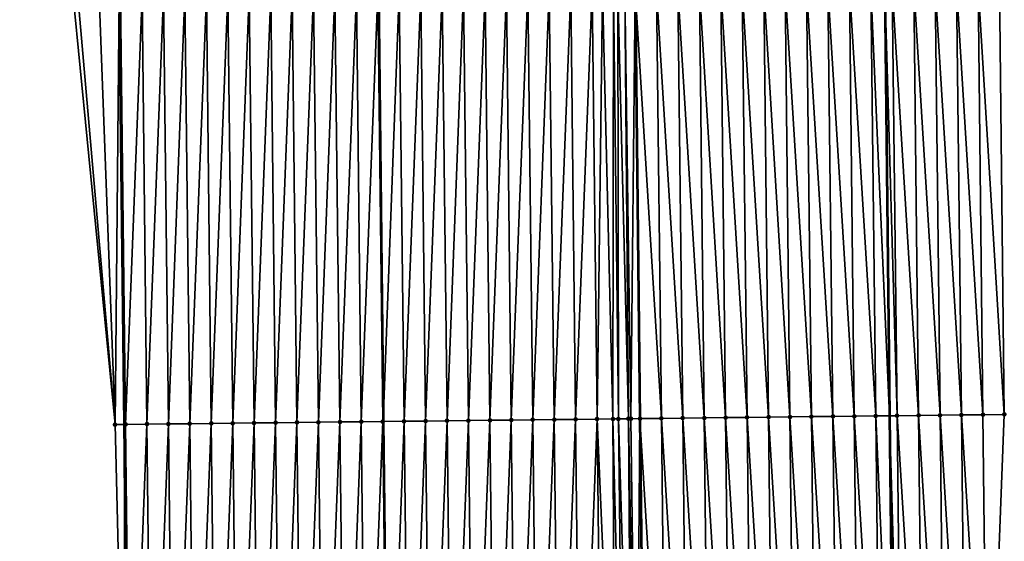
# Model space of a CAD drawing. Header units: feet. Extents: x 2007189 to 2022806, y 818621 to 837694.
# Tile 422 of 656: x 2011350 to 2011396, y 829102 to 829126. Entities that reach past the tile are written whole.
import ezdxf

# ---------------------------------------------------------------- set-up
doc = ezdxf.new("R2010")
doc.units = ezdxf.units.FT
doc.header["$MEASUREMENT"] = 0
for name, color, linetype, lineweight in [('EP_Travel Lane', 172, 'Continuous', 53), ('Road Shots', 141, 'Continuous', 100), ('Road X-Section', 40, 'Continuous', 13), ('STRIPING', 60, 'Continuous', 53)]:
    doc.layers.add(name, color=color, linetype=linetype, lineweight=lineweight)
doc.layers.add('I-77-MM17-21_SB-Surface-Border', color=7, linetype='Continuous')
doc.layers.add('I-77-MM17-21_SB-Surface-TIN', color=7, linetype='Continuous')

msp = doc.modelspace()

# ---------------------------------------------------------------- linework, layer by layer
at = {"layer": 'EP_Travel Lane'}
for points in [[(2011385.86308872, 829507.3101965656, 319.9160782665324), (2011386.033807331, 829487.3112186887, 319.8054262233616), (2011386.204525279, 829467.3123183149, 319.6819733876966), (2011386.375243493, 829447.3133869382, 319.5636536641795), (2011386.596059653, 829427.3327531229, 319.4344477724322), (2011386.823191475, 829407.3343709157, 319.3194434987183), (2011387.050322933, 829387.3360208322, 319.1988913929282), (2011387.277454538, 829367.3376577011, 319.0805946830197), (2011387.504585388, 829347.339361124, 318.9508597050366), (2011387.731716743, 829327.3410201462, 318.8287411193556), (2011387.958849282, 829307.3425748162, 318.7245848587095), (2011388.185980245, 829287.3442682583, 318.5965559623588), (2011388.413111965, 829267.3458950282, 318.4799965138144), (2011388.640244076, 829247.3474874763, 318.3693413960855), (2011388.866874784, 829227.3558490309, 318.2574509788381), (2011389.093531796, 829207.3574781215, 318.1399491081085), (2011389.320189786, 829187.359020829, 318.0367178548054), (2011389.54684707, 829167.360625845, 317.9232186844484), (2011389.773503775, 829147.3622819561, 317.8012910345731), (2011390.000159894, 829127.3639897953, 317.6708094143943), (2011390.22681721, 829107.3655919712, 317.5577578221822), (2011390.453472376, 829087.367383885, 317.4134179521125), (2011390.680128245, 829067.3691138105, 317.2793139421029)], [(2011350.010525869, 829506.9701998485, 319.6443639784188), (2011350.212806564, 829486.9716988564, 319.5046445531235), (2011350.415088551, 829466.9730701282, 319.3860227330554), (2011350.617370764, 829446.9744190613, 319.2710504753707), (2011350.844439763, 829426.9466861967, 319.173616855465), (2011351.073898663, 829406.9483866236, 319.0487097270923), (2011351.303358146, 829386.95003626, 318.9325754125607), (2011351.532819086, 829366.9515588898, 318.8382720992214), (2011351.762279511, 829346.9531262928, 318.7362488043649), (2011351.991736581, 829326.9549862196, 318.5839387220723), (2011352.221193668, 829306.956844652, 318.431868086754), (2011352.450653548, 829286.9584596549, 318.3216740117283), (2011352.680112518, 829266.9601539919, 318.1978322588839), (2011352.909572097, 829246.961795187, 318.0831324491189), (2011353.139628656, 829226.952585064, 317.9835181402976), (2011353.369623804, 829206.9541746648, 317.8788247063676), (2011353.599617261, 829186.9559112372, 317.7498529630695), (2011353.829610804, 829166.9576403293, 317.6220984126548), (2011354.059604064, 829146.9593940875, 317.4902748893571), (2011354.289599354, 829126.9609712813, 317.3876110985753), (2011354.519593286, 829106.9626666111, 317.2654597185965), (2011354.749587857, 829086.9643063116, 317.1524679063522), (2011354.979581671, 829066.9660118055, 317.0286059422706)]]:
    msp.add_polyline3d(points, dxfattribs=at)
at = {"layer": 'I-77-MM17-21_SB-Surface-Border', "color": 3, "linetype": 'Continuous', "lineweight": -3}
for points in [[(2011390.258485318, 829507.3529218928, 319.7774267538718), (2011391.449008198, 829487.3640178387, 319.6080889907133), (2011391.63957944, 829467.3652740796, 319.4900022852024), (2011392.830102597, 829447.3763409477, 319.3254601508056), (2011393.043861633, 829427.4040267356, 319.198285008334), (2011393.260665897, 829407.4054809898, 319.0921575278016), (2011392.477531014, 829387.3959016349, 319.0192415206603), (2011392.694334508, 829367.3974268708, 318.9008873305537), (2011392.9111378, 829347.3989708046, 318.7793318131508), (2011393.127941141, 829327.4005102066, 318.6585254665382), (2011393.344744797, 829307.4020204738, 318.5427462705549), (2011393.561547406, 829287.4036274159, 318.410336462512), (2011393.778350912, 829267.4051515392, 318.2921736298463), (2011392.995216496, 829247.3955291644, 318.2266741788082), (2011394.220631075, 829227.4176077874, 318.0792442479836), (2011394.447288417, 829207.4192134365, 317.9656011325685), (2011394.673946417, 829187.420760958, 317.8615759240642), (2011394.900603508, 829167.4223886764, 317.7443360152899), (2011395.127259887, 829147.4240791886, 317.6167378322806), (2011395.353916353, 829127.4257620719, 317.4903688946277), (2011395.580572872, 829107.4274402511, 317.3647759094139), (2011394.807296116, 829087.417564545, 317.2756272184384), (2011395.033951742, 829067.4193215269, 317.1370634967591)], [(2011354.165455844, 829066.956908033, 317.0082613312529), (2011354.586643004, 829086.9624844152, 317.1483636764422), (2011354.097845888, 829106.9579550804, 317.254168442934), (2011352.145913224, 829126.9370765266, 317.3214209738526), (2011352.285167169, 829146.9395966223, 317.4385482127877), (2011351.846732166, 829166.9355386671, 317.5607679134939), (2011352.440461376, 829186.9429707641, 317.7173379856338), (2011353.071594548, 829206.9508416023, 317.8714465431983), (2011352.71421308, 829226.9478253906, 317.9733095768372), (2011352.379494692, 829246.9561292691, 318.069259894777), (2011351.901901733, 829266.951828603, 318.1787060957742), (2011351.903110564, 829286.9525980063, 318.3088999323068), (2011351.000900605, 829306.9437968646, 318.4006643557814), (2011350.245577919, 829326.936340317, 318.5350538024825), (2011351.279029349, 829346.947960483, 318.7236738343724), (2011350.16341941, 829366.936930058, 318.8009758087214), (2011349.770739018, 829386.9336710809, 318.8895831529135), (2011350.262599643, 829406.9397267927, 319.0254087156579), (2011350.368583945, 829426.9415969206, 319.1616663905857), (2011350.327309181, 829446.9717083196, 319.2622619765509), (2011349.646909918, 829466.9658729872, 319.3657500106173), (2011349.681031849, 829486.9667114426, 319.4914617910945), (2011349.95067896, 829506.969639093, 319.6427918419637)]]:
    msp.add_polyline3d(points, dxfattribs=at)
at = {"layer": 'I-77-MM17-21_SB-Surface-TIN', "color": 128, "linetype": 'Continuous', "lineweight": -3}
for points in [[(2011395.580572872, 829107.4274402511, 317.3647759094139), (2011395.353916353, 829127.4257620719, 317.4903688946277), (2011394.35398332, 829127.4141867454, 317.5303346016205)], [(2011354.356542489, 829126.961718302, 317.3895405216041), (2011354.289599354, 829126.9609712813, 317.3876110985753), (2011354.519593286, 829106.9626666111, 317.2654597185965)], [(2011354.583199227, 829106.9633771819, 317.2671626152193), (2011355.35647997, 829126.972901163, 317.4143152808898), (2011354.356542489, 829126.961718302, 317.3895405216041)], [(2011354.583199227, 829106.9633771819, 317.2671626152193), (2011354.356542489, 829126.961718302, 317.3895405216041), (2011354.519593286, 829106.9626666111, 317.2654597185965)], [(2011354.583199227, 829106.9633771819, 317.2671626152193), (2011355.583136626, 829106.9745672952, 317.2907402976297), (2011355.35647997, 829126.972901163, 317.4143152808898)], [(2011355.583136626, 829106.9745672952, 317.2907402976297), (2011356.356417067, 829126.984117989, 317.4334872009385), (2011355.35647997, 829126.972901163, 317.4143152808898)], [(2011355.583136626, 829106.9745672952, 317.2907402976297), (2011356.58307361, 829106.9857940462, 317.3082742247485), (2011356.356417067, 829126.984117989, 317.4334872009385)], [(2011356.58307361, 829106.9857940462, 317.3082742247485), (2011357.356354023, 829126.9953471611, 317.4506225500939), (2011356.356417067, 829126.984117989, 317.4334872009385)], [(2011356.58307361, 829106.9857940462, 317.3082742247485), (2011357.583010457, 829106.9970328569, 317.3238188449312), (2011357.356354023, 829126.9953471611, 317.4506225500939)], [(2011357.583010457, 829106.9970328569, 317.3238188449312), (2011358.356291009, 829127.006573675, 317.4681963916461), (2011357.356354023, 829126.9953471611, 317.4506225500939)], [(2011357.583010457, 829106.9970328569, 317.3238188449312), (2011358.582947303, 829107.0082717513, 317.3393496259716), (2011358.356291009, 829127.006573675, 317.4681963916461)], [(2011358.582947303, 829107.0082717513, 317.3393496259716), (2011359.356227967, 829127.017802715, 317.4853535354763), (2011358.356291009, 829127.006573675, 317.4681963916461)], [(2011358.582947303, 829107.0082717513, 317.3393496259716), (2011359.582884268, 829107.0195001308, 317.3566149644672), (2011359.356227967, 829127.017802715, 317.4853535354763)], [(2011359.582884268, 829107.0195001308, 317.3566149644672), (2011360.356164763, 829127.0290460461, 317.5001532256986), (2011359.356227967, 829127.017802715, 317.4853535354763)], [(2011359.582884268, 829107.0195001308, 317.3566149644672), (2011360.582821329, 829107.0307200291, 317.3752793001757), (2011360.356164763, 829127.0290460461, 317.5001532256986)], [(2011360.582821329, 829107.0307200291, 317.3752793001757), (2011361.35610155, 829127.0402901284, 317.5148289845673), (2011360.356164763, 829127.0290460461, 317.5001532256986)], [(2011360.582821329, 829107.0307200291, 317.3752793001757), (2011361.582758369, 829107.041941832, 317.3936294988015), (2011361.35610155, 829127.0402901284, 317.5148289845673)], [(2011361.582758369, 829107.041941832, 317.3936294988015), (2011362.356038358, 829127.0515323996, 317.5298035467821), (2011361.35610155, 829127.0402901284, 317.5148289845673)], [(2011361.582758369, 829107.041941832, 317.3936294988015), (2011362.58269544, 829107.0531608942, 317.4124317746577), (2011362.356038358, 829127.0515323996, 317.5298035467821)], [(2011362.58269544, 829107.0531608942, 317.4124317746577), (2011363.355975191, 829127.0627724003, 317.5451525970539), (2011362.356038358, 829127.0515323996, 317.5298035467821)], [(2011362.58269544, 829107.0531608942, 317.4124317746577), (2011363.582632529, 829107.0643783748, 317.4314949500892), (2011363.355975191, 829127.0627724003, 317.5451525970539)], [(2011363.582632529, 829107.0643783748, 317.4314949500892), (2011364.355912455, 829127.0739744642, 317.5667596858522), (2011363.355975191, 829127.0627724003, 317.5451525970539)], [(2011363.582632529, 829107.0643783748, 317.4314949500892), (2011364.582569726, 829107.0755863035, 317.452133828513), (2011364.355912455, 829127.0739744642, 317.5667596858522)], [(2011364.582569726, 829107.0755863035, 317.452133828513), (2011365.355850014, 829127.085150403, 317.592676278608), (2011364.355912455, 829127.0739744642, 317.5667596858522)], [(2011364.582569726, 829107.0755863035, 317.452133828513), (2011365.582507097, 829107.0867788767, 317.4753056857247), (2011365.355850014, 829127.085150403, 317.592676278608)], [(2011365.582507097, 829107.0867788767, 317.4753056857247), (2011366.355787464, 829127.0963360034, 317.6169991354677), (2011365.355850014, 829127.085150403, 317.592676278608)], [(2011365.582507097, 829107.0867788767, 317.4753056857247), (2011366.582444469, 829107.0979713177, 317.4984993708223), (2011366.355787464, 829127.0963360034, 317.6169991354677)], [(2011366.582444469, 829107.0979713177, 317.4984993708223), (2011366.383724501, 829127.09664916, 317.6175723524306), (2011366.355787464, 829127.0963360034, 317.6169991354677)], [(2011367.355724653, 829127.107544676, 317.6375160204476), (2011366.383724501, 829127.09664916, 317.6175723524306), (2011366.609127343, 829107.0982699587, 317.4991222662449)], [(2011366.582444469, 829107.0979713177, 317.4984993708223), (2011366.609127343, 829107.0982699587, 317.4991222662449), (2011366.383724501, 829127.09664916, 317.6175723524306)], [(2011367.582381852, 829107.1091628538, 317.5218422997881), (2011367.355724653, 829127.107544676, 317.6375160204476), (2011366.609127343, 829107.0982699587, 317.4991222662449)], [(2011367.582381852, 829107.1091628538, 317.5218422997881), (2011368.355661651, 829127.1187701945, 317.655254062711), (2011367.355724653, 829127.107544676, 317.6375160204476)], [(2011367.582381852, 829107.1091628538, 317.5218422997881), (2011368.582319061, 829107.1203697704, 317.5426480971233), (2011368.355661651, 829127.1187701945, 317.655254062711)], [(2011368.582319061, 829107.1203697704, 317.5426480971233), (2011369.355598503, 829127.1300085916, 317.670867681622), (2011368.355661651, 829127.1187701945, 317.655254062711)], [(2011368.582319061, 829107.1203697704, 317.5426480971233), (2011369.582256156, 829107.131586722, 317.5617985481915), (2011369.355598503, 829127.1300085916, 317.670867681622)], [(2011369.582256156, 829107.131586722, 317.5617985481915), (2011370.355535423, 829127.1412409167, 317.6874829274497), (2011369.355598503, 829127.1300085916, 317.670867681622)], [(2011369.582256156, 829107.131586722, 317.5617985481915), (2011370.582193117, 829107.1428154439, 317.579007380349), (2011370.355535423, 829127.1412409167, 317.6874829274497)], [(2011370.582193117, 829107.1428154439, 317.579007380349), (2011371.355472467, 829127.152462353, 317.7058943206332), (2011370.355535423, 829127.1412409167, 317.6874829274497)], [(2011370.582193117, 829107.1428154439, 317.579007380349), (2011371.582129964, 829107.1540542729, 317.5945489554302), (2011371.355472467, 829127.152462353, 317.7058943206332)], [(2011371.582129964, 829107.1540542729, 317.5945489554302), (2011372.355409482, 829127.1636863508, 317.7238832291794), (2011371.355472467, 829127.152462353, 317.7058943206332)], [(2011371.582129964, 829107.1540542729, 317.5945489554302), (2011372.582066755, 829107.1652980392, 317.6092761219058), (2011372.355409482, 829127.1636863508, 317.7238832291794)], [(2011372.582066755, 829107.1652980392, 317.6092761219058), (2011373.355346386, 829127.1749201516, 317.7402550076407), (2011372.355409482, 829127.1636863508, 317.7238832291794)], [(2011372.582066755, 829107.1652980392, 317.6092761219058), (2011373.582003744, 829107.1765242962, 317.6268915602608), (2011373.355346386, 829127.1749201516, 317.7402550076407)], [(2011373.582003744, 829107.1765242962, 317.6268915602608), (2011374.355283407, 829127.1861435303, 317.7583460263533), (2011373.355346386, 829127.1749201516, 317.7402550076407)], [(2011373.582003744, 829107.1765242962, 317.6268915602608), (2011374.581940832, 829107.1877418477, 317.6459430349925), (2011374.355283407, 829127.1861435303, 317.7583460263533)], [(2011374.581940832, 829107.1877418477, 317.6459430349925), (2011375.355220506, 829127.1973601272, 317.7775557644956), (2011374.355283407, 829127.1861435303, 317.7583460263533)], [(2011374.581940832, 829107.1877418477, 317.6459430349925), (2011375.581877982, 829107.1989539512, 317.6658932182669), (2011375.355220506, 829127.1973601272, 317.7775557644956)], [(2011375.581877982, 829107.1989539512, 317.6658932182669), (2011376.355157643, 829127.2085733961, 317.7973144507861), (2011375.355220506, 829127.1973601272, 317.7775557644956)], [(2011375.581877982, 829107.1989539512, 317.6658932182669), (2011376.581815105, 829107.2101683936, 317.685457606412), (2011376.355157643, 829127.2085733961, 317.7973144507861)], [(2011376.581815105, 829107.2101683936, 317.685457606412), (2011376.838551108, 829127.2139993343, 317.8060125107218), (2011376.355157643, 829127.2085733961, 317.7973144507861)], [(2011376.581815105, 829107.2101683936, 317.685457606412), (2011377.319337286, 829107.2184579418, 317.6968976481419), (2011376.838551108, 829127.2139993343, 317.8060125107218)], [(2011377.319337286, 829107.2184579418, 317.6968976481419), (2011377.355094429, 829127.2198175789, 317.8119736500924), (2011376.838551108, 829127.2139993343, 317.8060125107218)], [(2011377.319337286, 829107.2184579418, 317.6968976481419), (2011377.581751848, 829107.2214163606, 317.6994917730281), (2011377.355094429, 829127.2198175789, 317.8119736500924)], [(2011377.581751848, 829107.2214163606, 317.6994917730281), (2011377.558600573, 829127.2221185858, 317.8128785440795), (2011377.355094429, 829127.2198175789, 317.8119736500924)], [(2011378.043767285, 829107.2266389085, 317.701772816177), (2011377.87715158, 829127.2257256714, 317.8134229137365), (2011377.558600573, 829127.2221185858, 317.8128785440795)], [(2011377.581751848, 829107.2214163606, 317.6994917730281), (2011378.043767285, 829107.2266389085, 317.701772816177), (2011377.558600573, 829127.2221185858, 317.8128785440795)], [(2011378.15842659, 829107.227938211, 317.7018090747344), (2011378.355022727, 829127.231146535, 317.8126347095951), (2011377.87715158, 829127.2257256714, 317.8134229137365)], [(2011378.043767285, 829107.2266389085, 317.701772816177), (2011378.15842659, 829107.227938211, 317.7018090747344), (2011377.87715158, 829127.2257256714, 317.8134229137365)], [(2011378.15842659, 829107.227938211, 317.7018090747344), (2011378.581680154, 829107.2327446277, 317.7002657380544), (2011378.355022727, 829127.231146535, 317.8126347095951)], [(2011379.581622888, 829107.2441281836, 317.6919474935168), (2011379.354965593, 829127.2425183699, 317.8062507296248), (2011378.355022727, 829127.231146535, 317.8126347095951)], [(2011379.581622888, 829107.2441281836, 317.6919474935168), (2011378.355022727, 829127.231146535, 317.8126347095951), (2011378.581680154, 829107.2327446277, 317.7002657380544)], [(2011380.581557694, 829107.2555470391, 317.6777922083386), (2011380.354900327, 829127.2539436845, 317.791030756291), (2011379.354965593, 829127.2425183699, 317.8062507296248)], [(2011379.581622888, 829107.2441281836, 317.6919474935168), (2011380.581557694, 829107.2555470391, 317.6777922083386), (2011379.354965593, 829127.2425183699, 317.8062507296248)], [(2011381.58149237, 829107.2669774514, 317.6617305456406), (2011381.354835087, 829127.2653666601, 317.7761966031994), (2011380.354900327, 829127.2539436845, 317.791030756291)], [(2011380.581557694, 829107.2555470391, 317.6777922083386), (2011381.58149237, 829107.2669774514, 317.6617305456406), (2011380.354900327, 829127.2539436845, 317.791030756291)], [(2011382.581427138, 829107.2783996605, 317.6470220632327), (2011382.354770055, 829127.2767711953, 317.7644043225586), (2011381.354835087, 829127.2653666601, 317.7761966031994)], [(2011381.58149237, 829107.2669774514, 317.6617305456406), (2011382.581427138, 829107.2783996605, 317.6470220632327), (2011381.354835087, 829127.2653666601, 317.7761966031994)], [(2011383.581362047, 829107.289809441, 317.6343637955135), (2011383.354705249, 829127.2881559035, 317.7558827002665), (2011382.354770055, 829127.2767711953, 317.7644043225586)], [(2011382.581427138, 829107.2783996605, 317.6470220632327), (2011383.581362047, 829107.289809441, 317.6343637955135), (2011382.354770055, 829127.2767711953, 317.7644043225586)], [(2011384.581297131, 829107.3012037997, 317.6242494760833), (2011384.354640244, 829127.2995580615, 317.7444825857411), (2011383.354705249, 829127.2881559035, 317.7558827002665)], [(2011383.581362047, 829107.289809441, 317.6343637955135), (2011384.581297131, 829107.3012037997, 317.6242494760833), (2011383.354705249, 829127.2881559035, 317.7558827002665)], [(2011385.581232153, 829107.3126036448, 317.6132301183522), (2011385.35457549, 829127.3109381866, 317.7367169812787), (2011384.354640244, 829127.2995580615, 317.7444825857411)], [(2011384.581297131, 829107.3012037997, 317.6242494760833), (2011385.581232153, 829107.3126036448, 317.6132301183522), (2011384.354640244, 829127.2995580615, 317.7444825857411)], [(2011386.581167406, 829107.3239830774, 317.6055779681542), (2011386.354510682, 829127.3223230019, 317.7281776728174), (2011385.35457549, 829127.3109381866, 317.7367169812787)], [(2011385.581232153, 829107.3126036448, 317.6132301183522), (2011386.581167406, 829107.3239830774, 317.6055779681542), (2011385.35457549, 829127.3109381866, 317.7367169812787)], [(2011387.581102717, 829107.3353574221, 317.5987651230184), (2011387.354445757, 829127.3337181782, 317.7179292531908), (2011386.354510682, 829127.3223230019, 317.7281776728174)], [(2011386.581167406, 829107.3239830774, 317.6055779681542), (2011387.581102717, 829107.3353574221, 317.5987651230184), (2011386.354510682, 829127.3223230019, 317.7281776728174)], [(2011388.581037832, 829107.3467490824, 317.589095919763), (2011388.354380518, 829127.3451410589, 317.7031107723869), (2011387.354445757, 829127.3337181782, 317.7179292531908)], [(2011387.581102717, 829107.3353574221, 317.5987651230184), (2011388.581037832, 829107.3467490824, 317.589095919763), (2011387.354445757, 829127.3337181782, 317.7179292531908)], [(2011389.580972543, 829107.3581763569, 317.5735518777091), (2011389.354314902, 829127.3565971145, 317.6828197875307), (2011388.354380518, 829127.3451410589, 317.7031107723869)], [(2011388.581037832, 829107.3467490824, 317.589095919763), (2011389.580972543, 829107.3581763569, 317.5735518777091), (2011388.354380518, 829127.3451410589, 317.7031107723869)], [(2011389.354314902, 829127.3565971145, 317.6828197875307), (2011390.22681721, 829107.3655919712, 317.5577578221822), (2011390.000159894, 829127.3639897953, 317.6708094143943)], [(2011389.580972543, 829107.3581763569, 317.5735518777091), (2011390.22681721, 829107.3655919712, 317.5577578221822), (2011389.354314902, 829127.3565971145, 317.6828197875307)], [(2011390.580906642, 829107.3696576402, 317.5490986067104), (2011390.354249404, 829127.3680428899, 317.6642246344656), (2011390.000159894, 829127.3639897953, 317.6708094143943)], [(2011390.580906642, 829107.3696576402, 317.5490986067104), (2011390.000159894, 829127.3639897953, 317.6708094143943), (2011390.22681721, 829107.3655919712, 317.5577578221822)], [(2011391.5808397, 829107.3812306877, 317.5095080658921), (2011391.354183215, 829127.3795495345, 317.6355885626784), (2011390.354249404, 829127.3680428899, 317.6642246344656)], [(2011390.580906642, 829107.3696576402, 317.5490986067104), (2011391.5808397, 829107.3812306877, 317.5095080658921), (2011390.354249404, 829127.3680428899, 317.6642246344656)], [(2011392.580773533, 829107.3927355, 317.4811735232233), (2011392.354116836, 829127.3910729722, 317.6041823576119), (2011391.354183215, 829127.3795495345, 317.6355885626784)], [(2011391.5808397, 829107.3812306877, 317.5095080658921), (2011392.580773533, 829107.3927355, 317.4811735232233), (2011391.354183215, 829127.3795495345, 317.6355885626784)], [(2011393.580706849, 829107.4042858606, 317.4453253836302), (2011393.354050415, 829127.402600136, 317.5721614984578), (2011392.354116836, 829127.3910729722, 317.6041823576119)], [(2011392.580773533, 829107.3927355, 317.4811735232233), (2011393.580706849, 829107.4042858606, 317.4453253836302), (2011392.354116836, 829127.3910729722, 317.6041823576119)], [(2011394.580639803, 829107.4158681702, 317.4042070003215), (2011394.35398332, 829127.4141867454, 317.5303346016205), (2011393.354050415, 829127.402600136, 317.5721614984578)], [(2011393.580706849, 829107.4042858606, 317.4453253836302), (2011394.580639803, 829107.4158681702, 317.4042070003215), (2011393.354050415, 829127.402600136, 317.5721614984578)], [(2011394.580639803, 829107.4158681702, 317.4042070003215), (2011395.580572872, 829107.4274402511, 317.3647759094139), (2011394.35398332, 829127.4141867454, 317.5303346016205)], [(2011354.097845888, 829106.9579550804, 317.254168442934), (2011352.35666674, 829126.9394220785, 317.3285267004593), (2011352.145913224, 829126.9370765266, 317.3214209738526)], [(2011354.097845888, 829106.9579550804, 317.254168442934), (2011353.35660473, 829126.950559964, 317.3607204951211), (2011352.35666674, 829126.9394220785, 317.3285267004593)], [(2011354.097845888, 829106.9579550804, 317.254168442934), (2011354.289599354, 829126.9609712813, 317.3876110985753), (2011353.35660473, 829126.950559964, 317.3607204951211)], [(2011354.097845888, 829106.9579550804, 317.254168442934), (2011354.519593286, 829106.9626666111, 317.2654597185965), (2011354.289599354, 829126.9609712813, 317.3876110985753)], [(2011375.80853342, 829087.2007274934, 317.5245839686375), (2011376.581815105, 829107.2101683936, 317.685457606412), (2011375.581877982, 829107.1989539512, 317.6658932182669)], [(2011375.80853342, 829087.2007274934, 317.5245839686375), (2011376.808470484, 829087.2119471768, 317.5432837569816), (2011376.581815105, 829107.2101683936, 317.685457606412)], [(2011377.441202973, 829087.2190592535, 317.5530429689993), (2011377.319337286, 829107.2184579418, 317.6968976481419), (2011376.581815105, 829107.2101683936, 317.685457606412)], [(2011376.808470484, 829087.2119471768, 317.5432837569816), (2011377.441202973, 829087.2190592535, 317.5530429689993), (2011376.581815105, 829107.2101683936, 317.685457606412)], [(2011377.808407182, 829087.2231991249, 317.5566612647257), (2011377.581751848, 829107.2214163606, 317.6994917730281), (2011377.319337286, 829107.2184579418, 317.6968976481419)], [(2011377.441202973, 829087.2190592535, 317.5530429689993), (2011377.808407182, 829087.2231991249, 317.5566612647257), (2011377.319337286, 829107.2184579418, 317.6968976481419)], [(2011378.182679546, 829087.2274290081, 317.5586461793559), (2011378.043767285, 829107.2266389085, 317.701772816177), (2011377.581751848, 829107.2214163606, 317.6994917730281)], [(2011377.808407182, 829087.2231991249, 317.5566612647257), (2011378.182679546, 829087.2274290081, 317.5586461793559), (2011377.581751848, 829107.2214163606, 317.6994917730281)], [(2011378.417140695, 829087.2300848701, 317.5588881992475), (2011378.15842659, 829107.227938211, 317.7018090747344), (2011378.043767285, 829107.2266389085, 317.701772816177)], [(2011378.182679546, 829087.2274290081, 317.5586461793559), (2011378.417140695, 829087.2300848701, 317.5588881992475), (2011378.043767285, 829107.2266389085, 317.701772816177)], [(2011378.417140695, 829087.2300848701, 317.5588881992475), (2011378.581680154, 829107.2327446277, 317.7002657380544), (2011378.15842659, 829107.227938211, 317.7018090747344)], [(2011378.417140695, 829087.2300848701, 317.5588881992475), (2011378.808335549, 829087.2345220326, 317.5583193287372), (2011378.581680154, 829107.2327446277, 317.7002657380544)], [(2011379.808278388, 829087.2458962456, 317.5515422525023), (2011379.581622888, 829107.2441281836, 317.6919474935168), (2011378.581680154, 829107.2327446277, 317.7002657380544)], [(2011379.808278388, 829087.2458962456, 317.5515422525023), (2011378.581680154, 829107.2327446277, 317.7002657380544), (2011378.808335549, 829087.2345220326, 317.5583193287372)], [(2011380.808213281, 829087.2573074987, 317.5386410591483), (2011380.581557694, 829107.2555470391, 317.6777922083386), (2011379.581622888, 829107.2441281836, 317.6919474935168)], [(2011379.808278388, 829087.2458962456, 317.5515422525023), (2011380.808213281, 829087.2573074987, 317.5386410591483), (2011379.581622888, 829107.2441281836, 317.6919474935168)], [(2011381.808147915, 829087.2687415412, 317.5219805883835), (2011381.58149237, 829107.2669774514, 317.6617305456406), (2011380.581557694, 829107.2555470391, 317.6777922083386)], [(2011380.808213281, 829087.2573074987, 317.5386410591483), (2011381.808147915, 829087.2687415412, 317.5219805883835), (2011380.581557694, 829107.2555470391, 317.6777922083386)], [(2011382.808082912, 829087.2801435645, 317.510601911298), (2011382.581427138, 829107.2783996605, 317.6470220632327), (2011381.58149237, 829107.2669774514, 317.6617305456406)], [(2011381.808147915, 829087.2687415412, 317.5219805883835), (2011382.808082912, 829087.2801435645, 317.510601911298), (2011381.58149237, 829107.2669774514, 317.6617305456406)], [(2011383.808018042, 829087.2915339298, 317.5011463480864), (2011383.581362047, 829107.289809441, 317.6343637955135), (2011382.581427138, 829107.2783996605, 317.6470220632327)], [(2011382.808082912, 829087.2801435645, 317.510601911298), (2011383.808018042, 829087.2915339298, 317.5011463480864), (2011382.581427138, 829107.2783996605, 317.6470220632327)], [(2011384.807953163, 829087.3029250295, 317.4915696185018), (2011384.581297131, 829107.3012037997, 317.6242494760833), (2011383.581362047, 829107.289809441, 317.6343637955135)], [(2011383.808018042, 829087.2915339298, 317.5011463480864), (2011384.807953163, 829087.3029250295, 317.4915696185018), (2011383.581362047, 829107.289809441, 317.6343637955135)], [(2011385.807888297, 829087.3143149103, 317.4821939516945), (2011385.581232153, 829107.3126036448, 317.6132301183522), (2011384.581297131, 829107.3012037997, 317.6242494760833)], [(2011384.807953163, 829087.3029250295, 317.4915696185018), (2011385.807888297, 829087.3143149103, 317.4821939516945), (2011384.581297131, 829107.3012037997, 317.6242494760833)], [(2011386.80782348, 829087.3257005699, 317.4735146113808), (2011386.581167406, 829107.3239830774, 317.6055779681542), (2011385.581232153, 829107.3126036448, 317.6132301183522)], [(2011385.807888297, 829087.3143149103, 317.4821939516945), (2011386.80782348, 829087.3257005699, 317.4735146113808), (2011385.581232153, 829107.3126036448, 317.6132301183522)], [(2011387.807758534, 829087.3370975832, 317.462962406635), (2011387.581102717, 829107.3353574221, 317.5987651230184), (2011386.581167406, 829107.3239830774, 317.6055779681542)], [(2011386.80782348, 829087.3257005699, 317.4735146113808), (2011387.807758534, 829087.3370975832, 317.462962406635), (2011386.581167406, 829107.3239830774, 317.6055779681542)], [(2011388.807693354, 829087.348515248, 317.4490035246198), (2011388.581037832, 829107.3467490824, 317.589095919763), (2011387.581102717, 829107.3353574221, 317.5987651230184)], [(2011387.807758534, 829087.3370975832, 317.462962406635), (2011388.807693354, 829087.348515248, 317.4490035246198), (2011387.581102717, 829107.3353574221, 317.5987651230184)], [(2011389.807627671, 829087.3599772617, 317.4277289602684), (2011389.580972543, 829107.3581763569, 317.5735518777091), (2011388.581037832, 829107.3467490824, 317.589095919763)], [(2011388.807693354, 829087.348515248, 317.4490035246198), (2011389.807627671, 829087.3599772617, 317.4277289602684), (2011388.581037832, 829107.3467490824, 317.589095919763)], [(2011389.580972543, 829107.3581763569, 317.5735518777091), (2011390.453472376, 829087.367383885, 317.4134179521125), (2011390.22681721, 829107.3655919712, 317.5577578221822)], [(2011389.807627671, 829087.3599772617, 317.4277289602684), (2011390.453472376, 829087.367383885, 317.4134179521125), (2011389.580972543, 829107.3581763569, 317.5735518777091)], [(2011390.807561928, 829087.3714446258, 317.4055718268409), (2011390.580906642, 829107.3696576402, 317.5490986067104), (2011390.22681721, 829107.3655919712, 317.5577578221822)], [(2011390.807561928, 829087.3714446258, 317.4055718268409), (2011390.22681721, 829107.3655919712, 317.5577578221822), (2011390.453472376, 829087.367383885, 317.4134179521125)], [(2011391.807496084, 829087.3829208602, 317.3819514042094), (2011391.5808397, 829107.3812306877, 317.5095080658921), (2011390.580906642, 829107.3696576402, 317.5490986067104)], [(2011390.807561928, 829087.3714446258, 317.4055718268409), (2011391.807496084, 829087.3829208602, 317.3819514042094), (2011390.580906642, 829107.3696576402, 317.5490986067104)], [(2011392.807429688, 829087.3944457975, 317.3502970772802), (2011392.580773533, 829107.3927355, 317.4811735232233), (2011391.5808397, 829107.3812306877, 317.5095080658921)], [(2011391.807496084, 829087.3829208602, 317.3819514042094), (2011392.807429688, 829087.3944457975, 317.3502970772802), (2011391.5808397, 829107.3812306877, 317.5095080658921)], [(2011393.807363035, 829087.4059934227, 317.3149001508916), (2011393.580706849, 829107.4042858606, 317.4453253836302), (2011392.580773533, 829107.3927355, 317.4811735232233)], [(2011392.807429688, 829087.3944457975, 317.3502970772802), (2011393.807363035, 829087.4059934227, 317.3149001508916), (2011392.580773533, 829107.3927355, 317.4811735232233)], [(2011394.807296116, 829087.417564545, 317.2756272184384), (2011394.580639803, 829107.4158681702, 317.4042070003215), (2011393.580706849, 829107.4042858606, 317.4453253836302)], [(2011393.807363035, 829087.4059934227, 317.3149001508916), (2011394.807296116, 829087.417564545, 317.2756272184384), (2011393.580706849, 829107.4042858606, 317.4453253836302)], [(2011394.807296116, 829087.417564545, 317.2756272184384), (2011395.580572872, 829107.4274402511, 317.3647759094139), (2011394.580639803, 829107.4158681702, 317.4042070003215)], [(2011354.586643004, 829086.9624844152, 317.1483636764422), (2011354.519593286, 829106.9626666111, 317.2654597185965), (2011354.097845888, 829106.9579550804, 317.254168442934)], [(2011354.583199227, 829106.9633771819, 317.2671626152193), (2011354.519593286, 829106.9626666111, 317.2654597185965), (2011354.749587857, 829086.9643063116, 317.1524679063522)], [(2011354.586643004, 829086.9624844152, 317.1483636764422), (2011354.749587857, 829086.9643063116, 317.1524679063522), (2011354.519593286, 829106.9626666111, 317.2654597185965)], [(2011354.809856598, 829086.96498018, 317.153985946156), (2011355.583136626, 829106.9745672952, 317.2907402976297), (2011354.583199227, 829106.9633771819, 317.2671626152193)], [(2011354.809856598, 829086.96498018, 317.153985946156), (2011354.583199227, 829106.9633771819, 317.2671626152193), (2011354.749587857, 829086.9643063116, 317.1524679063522)], [(2011354.809856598, 829086.96498018, 317.153985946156), (2011355.80979392, 829086.9761770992, 317.1764408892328), (2011355.583136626, 829106.9745672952, 317.2907402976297)], [(2011355.80979392, 829086.9761770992, 317.1764408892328), (2011356.58307361, 829106.9857940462, 317.3082742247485), (2011355.583136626, 829106.9745672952, 317.2907402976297)], [(2011355.80979392, 829086.9761770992, 317.1764408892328), (2011356.8097309, 829086.9874042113, 317.193915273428), (2011356.58307361, 829106.9857940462, 317.3082742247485)], [(2011356.8097309, 829086.9874042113, 317.193915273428), (2011357.583010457, 829106.9970328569, 317.3238188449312), (2011356.58307361, 829106.9857940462, 317.3082742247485)], [(2011356.8097309, 829086.9874042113, 317.193915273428), (2011357.809667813, 829086.9986371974, 317.2104206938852), (2011357.583010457, 829106.9970328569, 317.3238188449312)], [(2011357.809667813, 829086.9986371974, 317.2104206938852), (2011358.582947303, 829107.0082717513, 317.3393496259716), (2011357.583010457, 829106.9970328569, 317.3238188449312)], [(2011357.809667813, 829086.9986371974, 317.2104206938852), (2011358.809604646, 829087.0098772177, 317.225765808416), (2011358.582947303, 829107.0082717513, 317.3393496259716)], [(2011358.809604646, 829087.0098772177, 317.225765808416), (2011359.582884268, 829107.0195001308, 317.3566149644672), (2011358.582947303, 829107.0082717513, 317.3393496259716)], [(2011358.809604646, 829087.0098772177, 317.225765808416), (2011359.809541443, 829087.0211204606, 317.2405792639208), (2011359.582884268, 829107.0195001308, 317.3566149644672)], [(2011359.809541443, 829087.0211204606, 317.2405792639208), (2011360.582821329, 829107.0307200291, 317.3752793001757), (2011359.582884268, 829107.0195001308, 317.3566149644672)], [(2011359.809541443, 829087.0211204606, 317.2405792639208), (2011360.809478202, 829087.0323670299, 317.254844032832), (2011360.582821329, 829107.0307200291, 317.3752793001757)], [(2011360.809478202, 829087.0323670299, 317.254844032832), (2011361.582758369, 829107.041941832, 317.3936294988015), (2011360.582821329, 829107.0307200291, 317.3752793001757)], [(2011360.809478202, 829087.0323670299, 317.254844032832), (2011361.809414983, 829087.0436116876, 317.2694241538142), (2011361.582758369, 829107.041941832, 317.3936294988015)], [(2011361.809414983, 829087.0436116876, 317.2694241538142), (2011362.58269544, 829107.0531608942, 317.4124317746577), (2011361.582758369, 829107.041941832, 317.3936294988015)], [(2011361.809414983, 829087.0436116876, 317.2694241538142), (2011362.80935185, 829087.054848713, 317.28526324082), (2011362.58269544, 829107.0531608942, 317.4124317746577)], [(2011362.80935185, 829087.054848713, 317.28526324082), (2011363.582632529, 829107.0643783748, 317.4314949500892), (2011362.58269544, 829107.0531608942, 317.4124317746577)], [(2011362.80935185, 829087.054848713, 317.28526324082), (2011363.809288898, 829087.0660698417, 317.3037246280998), (2011363.582632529, 829107.0643783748, 317.4314949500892)], [(2011363.809288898, 829087.0660698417, 317.3037246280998), (2011364.582569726, 829107.0755863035, 317.452133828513), (2011363.582632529, 829107.0643783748, 317.4314949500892)], [(2011363.809288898, 829087.0660698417, 317.3037246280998), (2011364.809226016, 829087.0772846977, 317.3232208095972), (2011364.582569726, 829107.0755863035, 317.452133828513)], [(2011364.809226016, 829087.0772846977, 317.3232208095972), (2011365.582507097, 829107.0867788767, 317.4753056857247), (2011364.582569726, 829107.0755863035, 317.452133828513)], [(2011364.809226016, 829087.0772846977, 317.3232208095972), (2011365.809163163, 829087.088497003, 317.3431376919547), (2011365.582507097, 829107.0867788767, 317.4753056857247)], [(2011365.809163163, 829087.088497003, 317.3431376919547), (2011366.582444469, 829107.0979713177, 317.4984993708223), (2011365.582507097, 829107.0867788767, 317.4753056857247)], [(2011365.809163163, 829087.088497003, 317.3431376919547), (2011366.809100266, 829087.0997133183, 317.3623930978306), (2011366.582444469, 829107.0979713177, 317.4984993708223)], [(2011366.809100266, 829087.0997133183, 317.3623930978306), (2011366.609127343, 829107.0982699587, 317.4991222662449), (2011366.582444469, 829107.0979713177, 317.4984993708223)], [(2011367.582381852, 829107.1091628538, 317.5218422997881), (2011366.609127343, 829107.0982699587, 317.4991222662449), (2011366.834528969, 829087.0999986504, 317.362866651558)], [(2011366.809100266, 829087.0997133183, 317.3623930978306), (2011366.834528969, 829087.0999986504, 317.362866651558), (2011366.609127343, 829107.0982699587, 317.4991222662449)], [(2011367.809037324, 829087.1109334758, 317.3810147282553), (2011367.582381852, 829107.1091628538, 317.5218422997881), (2011366.834528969, 829087.0999986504, 317.362866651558)], [(2011367.809037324, 829087.1109334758, 317.3810147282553), (2011368.582319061, 829107.1203697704, 317.5426480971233), (2011367.582381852, 829107.1091628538, 317.5218422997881)], [(2011367.809037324, 829087.1109334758, 317.3810147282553), (2011368.80897444, 829087.1221485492, 317.4004749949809), (2011368.582319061, 829107.1203697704, 317.5426480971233)], [(2011368.80897444, 829087.1221485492, 317.4004749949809), (2011369.582256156, 829107.131586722, 317.5617985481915), (2011368.582319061, 829107.1203697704, 317.5426480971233)], [(2011368.80897444, 829087.1221485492, 317.4004749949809), (2011369.808911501, 829087.1333685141, 317.4191283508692), (2011369.582256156, 829107.131586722, 317.5617985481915)], [(2011369.808911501, 829087.1333685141, 317.4191283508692), (2011370.582193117, 829107.1428154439, 317.579007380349), (2011369.582256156, 829107.131586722, 317.5617985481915)], [(2011369.808911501, 829087.1333685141, 317.4191283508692), (2011370.808848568, 829087.1445879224, 317.4378735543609), (2011370.582193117, 829107.1428154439, 317.579007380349)], [(2011370.808848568, 829087.1445879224, 317.4378735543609), (2011371.582129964, 829107.1540542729, 317.5945489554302), (2011370.582193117, 829107.1428154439, 317.579007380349)], [(2011370.808848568, 829087.1445879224, 317.4378735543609), (2011371.80878556, 829087.155813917, 317.4555322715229), (2011371.582129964, 829107.1540542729, 317.5945489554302)], [(2011371.80878556, 829087.155813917, 317.4555322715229), (2011372.582066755, 829107.1652980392, 317.6092761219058), (2011371.582129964, 829107.1540542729, 317.5945489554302)], [(2011371.80878556, 829087.155813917, 317.4555322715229), (2011372.808722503, 829087.167044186, 317.4724859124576), (2011372.582066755, 829107.1652980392, 317.6092761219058)], [(2011372.808722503, 829087.167044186, 317.4724859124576), (2011373.582003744, 829107.1765242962, 317.6268915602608), (2011372.582066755, 829107.1652980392, 317.6092761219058)], [(2011372.808722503, 829087.167044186, 317.4724859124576), (2011373.808659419, 829087.1782769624, 317.4890259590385), (2011373.582003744, 829107.1765242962, 317.6268915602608)], [(2011373.808659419, 829087.1782769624, 317.4890259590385), (2011374.581940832, 829107.1877418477, 317.6459430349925), (2011373.582003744, 829107.1765242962, 317.6268915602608)], [(2011373.808659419, 829087.1782769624, 317.4890259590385), (2011374.808596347, 829087.1895085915, 317.5057552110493), (2011374.581940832, 829107.1877418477, 317.6459430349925)], [(2011374.808596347, 829087.1895085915, 317.5057552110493), (2011375.581877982, 829107.1989539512, 317.6658932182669), (2011374.581940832, 829107.1877418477, 317.6459430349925)], [(2011374.808596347, 829087.1895085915, 317.5057552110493), (2011375.80853342, 829087.2007274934, 317.5245839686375), (2011375.581877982, 829107.1989539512, 317.6658932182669)]]:
    msp.add_3dface(points, dxfattribs=at)
at = {"layer": 'Road Shots', "lineweight": 100}
for p in [(2011376.581815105, 829107.2101683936, 317.685457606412), (2011377.319337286, 829107.2184579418, 317.6968976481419), (2011377.581751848, 829107.2214163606, 317.6994917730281), (2011378.043767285, 829107.2266389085, 317.701772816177), (2011378.15842659, 829107.227938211, 317.7018090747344), (2011378.58168768, 829107.2327447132, 317.7002657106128), (2011379.581622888, 829107.2441281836, 317.6919474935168), (2011380.581557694, 829107.2555470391, 317.6777922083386), (2011381.58149237, 829107.2669774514, 317.6617305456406), (2011382.581427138, 829107.2783996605, 317.6470220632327), (2011383.581362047, 829107.289809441, 317.6343637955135), (2011384.581297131, 829107.3012037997, 317.6242494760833), (2011385.581232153, 829107.3126036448, 317.6132301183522), (2011386.581167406, 829107.3239830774, 317.6055779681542), (2011387.581102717, 829107.3353574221, 317.5987651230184), (2011388.581037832, 829107.3467490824, 317.589095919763), (2011389.580972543, 829107.3581763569, 317.5735518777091), (2011390.580906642, 829107.3696576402, 317.5490986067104), (2011391.5808397, 829107.3812306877, 317.5095080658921), (2011392.580773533, 829107.3927355, 317.4811735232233), (2011393.580706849, 829107.4042858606, 317.4453253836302), (2011394.580639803, 829107.4158681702, 317.4042070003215), (2011395.580572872, 829107.4274402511, 317.3647759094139), (2011354.097845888, 829106.9579550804, 317.254168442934), (2011354.583199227, 829106.9633771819, 317.2671626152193), (2011355.583136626, 829106.9745672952, 317.2907402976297), (2011356.58307361, 829106.9857940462, 317.3082742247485), (2011357.583010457, 829106.9970328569, 317.3238188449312), (2011358.582947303, 829107.0082717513, 317.3393496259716), (2011359.582884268, 829107.0195001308, 317.3566149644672), (2011360.582821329, 829107.0307200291, 317.3752793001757), (2011361.582758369, 829107.041941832, 317.3936294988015), (2011362.58269544, 829107.0531608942, 317.4124317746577), (2011363.582632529, 829107.0643783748, 317.4314949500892), (2011364.582569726, 829107.0755863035, 317.452133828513), (2011365.582507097, 829107.0867788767, 317.4753056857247), (2011366.582444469, 829107.0979713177, 317.4984993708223), (2011367.582381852, 829107.1091628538, 317.5218422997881), (2011368.582319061, 829107.1203697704, 317.5426480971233), (2011369.582256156, 829107.131586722, 317.5617985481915), (2011370.582193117, 829107.1428154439, 317.579007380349), (2011371.582129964, 829107.1540542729, 317.5945489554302), (2011372.582066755, 829107.1652980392, 317.6092761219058), (2011373.582003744, 829107.1765242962, 317.6268915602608), (2011374.581940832, 829107.1877418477, 317.6459430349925), (2011375.581877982, 829107.1989539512, 317.6658932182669)]:
    msp.add_point(p, dxfattribs=at)
at = {"layer": 'Road X-Section', "extrusion": (-0.01133283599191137, 0.9999174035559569, 0.006062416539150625), "elevation": 806246.053882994, "flags": 128}
msp.add_lwpolyline([(-2020662.717888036, -4570.518626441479), (-2020661.717888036, -4570.479194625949), (-2020660.717888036, -4570.438075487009), (-2020659.717888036, -4570.402226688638), (-2020658.717888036, -4570.373891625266), (-2020657.717888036, -4570.334300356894), (-2020656.717888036, -4570.30984663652), (-2020655.717888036, -4570.294302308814), (-2020654.717888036, -4570.284632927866), (-2020653.717888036, -4570.277819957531), (-2020652.717888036, -4570.270167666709), (-2020651.717888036, -4570.259148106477), (-2020650.717888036, -4570.249033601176), (-2020649.717888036, -4570.236375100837), (-2020648.717888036, -4570.221666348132), (-2020647.717888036, -4570.20560439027), (-2020646.717888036, -4570.19144884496), (-2020645.717888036, -4570.183130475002), (-2020645.294599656, -4570.181587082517), (-2020645.179932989, -4570.181623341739), (-2020644.717888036, -4570.183904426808), (-2020644.455456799, -4570.186498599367), (-2020643.717888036, -4570.197938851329), (-2020642.717888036, -4570.217503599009), (-2020641.717888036, -4570.237454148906), (-2020640.717888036, -4570.256505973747), (-2020639.717888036, -4570.27412173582), (-2020638.717888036, -4570.288849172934), (-2020637.717888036, -4570.304391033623), (-2020636.717888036, -4570.321600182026), (-2020635.717888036, -4570.340750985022), (-2020634.717888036, -4570.361557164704), (-2020633.717888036, -4570.384900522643), (-2020632.717888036, -4570.408094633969), (-2020631.717888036, -4570.431266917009), (-2020630.717888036, -4570.451906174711), (-2020629.717888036, -4570.470969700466), (-2020628.717888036, -4570.489772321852), (-2020627.717888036, -4570.508122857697), (-2020626.717888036, -4570.526787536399), (-2020625.717888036, -4570.54405319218), (-2020624.717888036, -4570.559584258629), (-2020623.717888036, -4570.575129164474), (-2020622.717888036, -4570.592663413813), (-2020621.717888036, -4570.616241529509), (-2020621.232504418, -4570.629235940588)], dxfattribs=at)
at = {"layer": 'STRIPING'}
for points in [[(2011362.361530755, 829507.0863748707, 319.8949234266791), (2011362.568087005, 829487.0879935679, 319.742196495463), (2011362.774645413, 829467.0894032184, 319.6239562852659), (2011362.9812043, 829447.0907665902, 319.5133322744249), (2011363.18668122, 829427.0793792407, 319.3644066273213), (2011363.39188861, 829407.0806755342, 319.2638005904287), (2011363.597095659, 829387.0820049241, 319.1575168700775), (2011363.802302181, 829367.0833858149, 319.0423658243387), (2011364.007508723, 829347.0847646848, 318.9275544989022), (2011364.212713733, 829327.0862929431, 318.7870603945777), (2011364.41791924, 829307.0877726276, 318.6549143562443), (2011364.623126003, 829287.0891300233, 318.5438050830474), (2011364.828333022, 829267.0904624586, 318.4369896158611), (2011365.033538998, 829247.0918965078, 318.3126939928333), (2011365.256709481, 829227.0886168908, 318.1980219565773), (2011365.482112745, 829207.090200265, 318.0857529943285), (2011365.707515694, 829187.0918115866, 317.9688584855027), (2011365.932919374, 829167.0933580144, 317.8626612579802), (2011366.15832153, 829147.0950397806, 317.7341387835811), (2011366.383724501, 829127.09664916, 317.6175723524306), (2011366.609127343, 829107.0982699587, 317.4991222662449), (2011366.834528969, 829087.0999986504, 317.362866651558), (2011367.059931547, 829067.1016428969, 317.2405332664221)], [(2011374.259221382, 829507.1986526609, 320.0758248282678), (2011374.449791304, 829487.2000473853, 319.934918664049), (2011374.640361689, 829467.2013934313, 319.802036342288), (2011374.830933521, 829447.2025878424, 319.6941613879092), (2011375.044934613, 829427.2067917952, 319.560971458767), (2011375.26173942, 829407.2081957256, 319.4634866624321), (2011375.478543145, 829387.209699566, 319.3488114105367), (2011375.69534753, 829367.2111424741, 319.2446197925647), (2011375.912150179, 829347.2127455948, 319.1128689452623), (2011376.128952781, 829327.2143529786, 318.9803814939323), (2011376.345756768, 829307.215832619, 318.8698709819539), (2011376.562560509, 829287.217334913, 318.7554633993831), (2011376.779363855, 829267.2188737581, 318.6347680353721), (2011376.996167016, 829247.2204295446, 318.5111583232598), (2011377.221737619, 829227.2229772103, 318.4039779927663), (2011377.448395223, 829207.2245597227, 318.2941776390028), (2011377.675052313, 829187.226187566, 318.1769025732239), (2011377.901710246, 829167.2277410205, 318.0719001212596), (2011378.128366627, 829147.2294313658, 317.9443163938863), (2011378.355022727, 829127.231146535, 317.8126347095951), (2011378.581680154, 829107.2327446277, 317.7002657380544), (2011378.808335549, 829087.2345220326, 317.5583193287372), (2011379.034991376, 829067.2362612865, 317.422667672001)]]:
    msp.add_polyline3d(points, dxfattribs=at)

doc.saveas('drawing.dxf')
